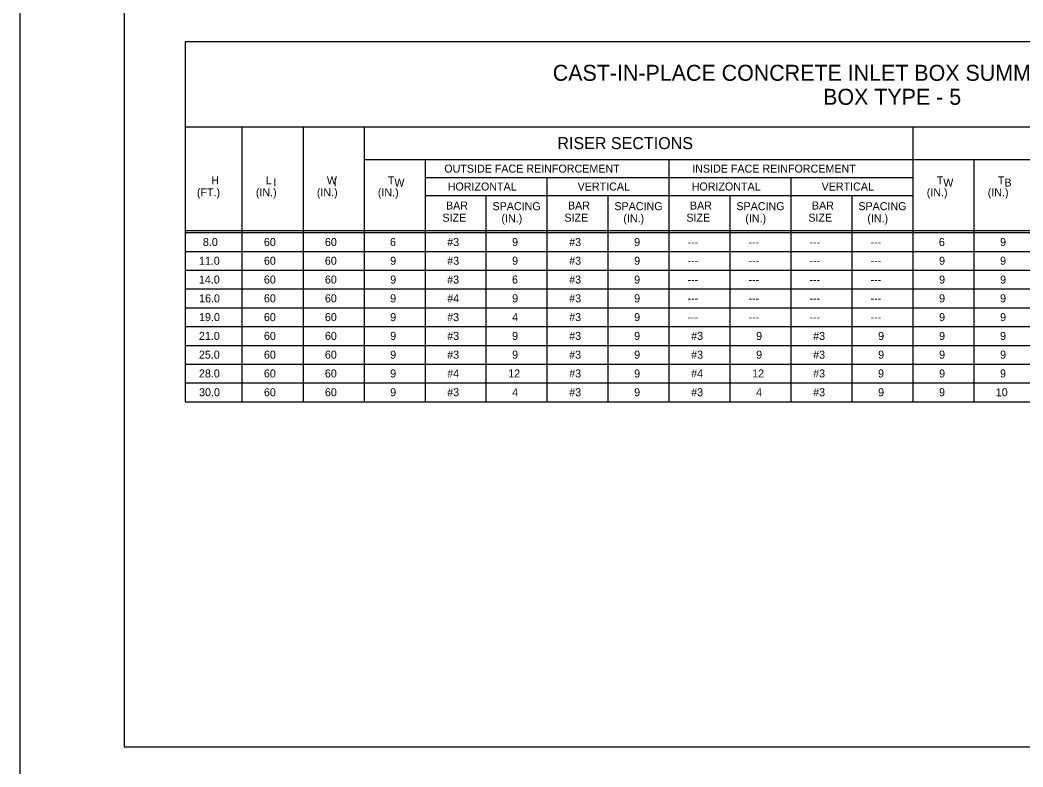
# Model space of a CAD drawing. Extents: x -6420 to 49575, y -4552 to 11624.
# Drawn here: x -6420 to -5187, y 3853 to 4772 of the extents above; entities that cross this region are included whole.
import ezdxf

# ---------------------------------------------------------------- set-up
doc = ezdxf.new("R2010")
doc.units = 0
doc.layers.add('1', color=7, linetype='Continuous')
doc.layers.add('PLT-BNDY', color=7, linetype='Continuous')

msp = doc.modelspace()

# ---------------------------------------------------------------- linework, layer by layer
at = {"layer": '1'}
for p, q in [((-6217.4, 4745), (-6217.4, 4302.4)), ((-4422.4, 4745), (-6217.4, 4745)), ((-4422.4, 4640), (-6217.4, 4640)), ((-6147.4, 4302.4), (-6147.4, 4640)), ((-6072.4, 4640), (-6072.4, 4302.4)), ((-5997.4, 4640), (-5997.4, 4302.4)), ((-5322.4, 4640), (-5322.4, 4302.4)), ((-4422.4, 4600), (-5997.4, 4600)), ((-5922.4, 4600), (-5922.4, 4302.4)), ((-5622.4, 4600), (-5622.4, 4302.4)), ((-5247.4, 4600), (-5247.4, 4302.4)), ((-5922.4, 4578), (-5622.4, 4578)), ((-5772.4, 4578), (-5772.4, 4302.4)), ((-5622.4, 4578), (-5322.4, 4578)), ((-5472.4, 4578), (-5472.4, 4302.4)), ((-5922.4, 4556), (-5622.4, 4556)), ((-5847.4, 4556), (-5847.4, 4302.4)), ((-5697.4, 4556), (-5697.4, 4302.4)), ((-5622.4, 4556), (-5322.4, 4556)), ((-5547.4, 4556), (-5547.4, 4302.4)), ((-5397.4, 4556), (-5397.4, 4302.4)), ((-6217.4, 4512.8), (-4422.4, 4512.8)), ((-6217.4, 4510.3), (-4422.4, 4510.3)), ((-6217.4, 4487.2), (-4422.4, 4487.2)), ((-6217.4, 4464.1), (-4422.4, 4464.1)), ((-6217.4, 4441), (-4422.4, 4441)), ((-6217.4, 4417.9), (-4422.4, 4417.9)), ((-6217.4, 4394.8), (-4422.4, 4394.8)), ((-6217.4, 4371.7), (-4422.4, 4371.7)), ((-6217.4, 4348.6), (-4422.4, 4348.6)), ((-6217.4, 4325.5), (-4422.4, 4325.5)), ((-6217.4, 4302.4), (-4422.4, 4302.4))]:
    msp.add_line(p, q, dxfattribs=at)
msp.add_lwpolyline([(-3713.7, 3877.8), (-3713.7, 5728.2), (-6292.4, 5728.2), (-6292.4, 3877.8), (-3713.7, 3877.8), (-3713.7, 3964.3), (-4369.8, 3964.3), (-4369.8, 4176.5), (-3713.7, 4176.5), (-3713.7, 4271.5), (-4369.8, 4271.5), (-4369.8, 3877.8), (-4111.3, 3877.8), (-4111.3, 3964.3), (-4111.3, 3877.8), (-3858.7, 3877.8), (-3858.7, 3964.3), (-3858.7, 3923.9), (-3713.7, 3923.9)], dxfattribs=at)
at = {"layer": 'PLT-BNDY'}
msp.add_lwpolyline([(-6420.4, 5777.4), (-3661.2, 5777.4), (-3661.2, 3828.6), (-6420.4, 3828.6)], close=True, dxfattribs=at)

# ---------------------------------------------------------------- texts
at = {"layer": '1'}
for s, height, p in [('CAST-IN-PLACE CONCRETE INLET BOX SUMMARY TABLE', 19.685, (-5765.3, 4697)), ('BOX TYPE - 5', 19.685, (-5432.8, 4667.5)), ('RISER SECTIONS', 14.764, (-5759.6, 4613)), ('OUTSIDE FACE REINFORCEMENT', 9.843, (-5898.7, 4584.1)), ('INSIDE FACE REINFORCEMENT', 9.843, (-5593.8, 4584.1)), ('H', 9.84, (-6185.2, 4569.7)), ('L ', 9.84, (-6118.1, 4569.7)), ('I', 9.84, (-6109.1, 4567.2)), ('W ', 9.84, (-6043.1, 4569.7)), ('I', 9.84, (-6034.7, 4567.2)), ('T ', 9.84, (-5968.1, 4569.7)), ('W', 9.84, (-5960.1, 4567)), ('T ', 9.84, (-5293.1, 4569.7)), ('W', 9.84, (-5285.1, 4567)), ('T ', 9.84, (-5218.1, 4569.7)), ('B', 9.84, (-5209.9, 4567)), ('(FT.)', 9.84, (-6202.9, 4554.9)), ('(IN.)', 9.84, (-6130.4, 4554.9)), ('(IN.)', 9.84, (-6055.4, 4554.9)), ('(IN.)', 9.84, (-5980.4, 4554.9)), ('HORIZONTAL', 9.84, (-5894.5, 4562.1)), ('VERTICAL', 9.84, (-5734.7, 4562.1)), ('HORIZONTAL', 9.84, (-5594.5, 4562.1)), ('VERTICAL', 9.84, (-5434.7, 4562.1)), ('(IN.)', 9.84, (-5305.4, 4554.9)), ('(IN.)', 9.84, (-5230.4, 4554.9)), ('BAR', 9.84, (-5896.6, 4538.7)), ('SPACING', 9.84, (-5839.4, 4537.9)), ('BAR', 9.84, (-5746.6, 4538.7)), ('SPACING', 9.84, (-5689.5, 4537.9)), ('BAR', 9.84, (-5596.6, 4538.7)), ('SPACING', 9.84, (-5539.5, 4537.9)), ('BAR', 9.84, (-5446.6, 4538.7)), ('SPACING', 9.84, (-5389.5, 4537.9)), ('SIZE', 9.84, (-5901, 4523.8)), ('(IN.)', 9.84, (-5828.4, 4523.1)), ('SIZE', 9.84, (-5751, 4523.8)), ('(IN.)', 9.84, (-5678.5, 4523.1)), ('SIZE', 9.84, (-5601, 4523.8)), ('(IN.)', 9.84, (-5528.5, 4523.1)), ('SIZE', 9.84, (-5451, 4523.8)), ('(IN.)', 9.84, (-5378.5, 4523.1)), ('8.0', 9.84, (-6195.5, 4493.8)), ('60', 9.84, (-6120.5, 4493.8)), ('60', 9.84, (-6045.5, 4493.8)), ('6', 9.84, (-5965.5, 4493.8)), ('#3', 9.84, (-5895.1, 4493.8)), ('9', 9.84, (-5815.3, 4493.8)), ('#3', 9.84, (-5745.1, 4493.8)), ('9', 9.84, (-5665.2, 4493.8)), ('6', 9.84, (-5290.5, 4493.8)), ('9', 9.84, (-5215.2, 4493.8)), ('---', 9.84, (-5599.6, 4493.8)), ('---', 9.84, (-5524.6, 4493.8)), ('---', 9.84, (-5449.6, 4493.8)), ('---', 9.84, (-5374.6, 4493.8)), ('11.0', 9.84, (-6200.4, 4470.8)), ('60', 9.84, (-6120.5, 4470.8)), ('60', 9.84, (-6045.5, 4470.8)), ('9', 9.84, (-5965.2, 4470.8)), ('#3', 9.84, (-5895.1, 4470.8)), ('9', 9.84, (-5815.3, 4470.8)), ('#3', 9.84, (-5745.1, 4470.8)), ('9', 9.84, (-5665.2, 4470.8)), ('9', 9.84, (-5290.2, 4470.8)), ('9', 9.84, (-5215.2, 4470.8)), ('---', 9.84, (-5599.6, 4470.8)), ('---', 9.84, (-5524.6, 4470.8)), ('---', 9.84, (-5449.6, 4470.8)), ('---', 9.84, (-5374.6, 4470.8)), ('14.0', 9.84, (-6200.4, 4447.7)), ('60', 9.84, (-6120.5, 4447.7)), ('60', 9.84, (-6045.5, 4447.7)), ('9', 9.84, (-5965.2, 4447.7)), ('#3', 9.84, (-5895.1, 4447.7)), ('6', 9.84, (-5815.4, 4447.7)), ('#3', 9.84, (-5745.1, 4447.7)), ('9', 9.84, (-5665.2, 4447.7)), ('---', 9.84, (-5599.6, 4447.7)), ('---', 9.84, (-5524.6, 4447.7)), ('---', 9.84, (-5449.6, 4447.7)), ('---', 9.84, (-5374.6, 4447.7)), ('9', 9.84, (-5290.2, 4447.7)), ('9', 9.84, (-5215.2, 4447.7)), ('16.0', 9.84, (-6200.2, 4424.6)), ('60', 9.84, (-6120.5, 4424.6)), ('60', 9.84, (-6045.5, 4424.6)), ('9', 9.84, (-5965.2, 4424.6)), ('#4', 9.84, (-5895.1, 4424.6)), ('9', 9.84, (-5815.2, 4424.6)), ('#3', 9.84, (-5745.1, 4424.6)), ('9', 9.84, (-5665.2, 4424.6)), ('---', 9.84, (-5599.6, 4424.6)), ('---', 9.84, (-5524.6, 4424.6)), ('---', 9.84, (-5449.6, 4424.6)), ('---', 9.84, (-5374.6, 4424.6)), ('9', 9.84, (-5290.2, 4424.6)), ('9', 9.84, (-5215.2, 4424.6)), ('19.0', 9.84, (-6200.2, 4401.5)), ('60', 9.84, (-6120.5, 4401.5)), ('60', 9.84, (-6045.5, 4401.5)), ('9', 9.84, (-5965.2, 4401.5)), ('#3', 9.84, (-5895.1, 4401.5)), ('4', 9.84, (-5815.2, 4401.5)), ('#3', 9.84, (-5745.1, 4401.5)), ('9', 9.84, (-5665.2, 4401.5)), ('---', 9.84, (-5599.6, 4401.5)), ('---', 9.84, (-5524.6, 4401.5)), ('---', 9.84, (-5449.6, 4401.5)), ('---', 9.84, (-5374.6, 4401.5)), ('9', 9.84, (-5290.2, 4401.5)), ('9', 9.84, (-5215.2, 4401.5)), ('21.0', 9.84, (-6200.4, 4378.4)), ('60', 9.84, (-6120.5, 4378.4)), ('60', 9.84, (-6045.5, 4378.4)), ('9', 9.84, (-5965.2, 4378.4)), ('#3', 9.84, (-5895.1, 4378.4)), ('9', 9.84, (-5815.3, 4378.4)), ('#3', 9.84, (-5745.1, 4378.4)), ('9', 9.84, (-5665.2, 4378.4)), ('#3', 9.84, (-5595.1, 4378.4)), ('9', 9.84, (-5515.2, 4378.4)), ('#3', 9.84, (-5445.1, 4378.4)), ('9', 9.84, (-5365.2, 4378.4)), ('9', 9.84, (-5290.2, 4378.4)), ('9', 9.84, (-5215.2, 4378.4)), ('25.0', 9.84, (-6200.4, 4355.3)), ('60', 9.84, (-6120.5, 4355.3)), ('60', 9.84, (-6045.5, 4355.3)), ('9', 9.84, (-5965.2, 4355.3)), ('#3', 9.84, (-5895.1, 4355.3)), ('9', 9.84, (-5815.3, 4355.3)), ('#3', 9.84, (-5745.1, 4355.3)), ('9', 9.84, (-5665.2, 4355.3)), ('#3', 9.84, (-5595.1, 4355.3)), ('9', 9.84, (-5515.2, 4355.3)), ('#3', 9.84, (-5445.1, 4355.3)), ('9', 9.84, (-5365.2, 4355.3)), ('9', 9.84, (-5290.2, 4355.3)), ('9', 9.84, (-5215.2, 4355.3)), ('28.0', 9.84, (-6200.4, 4332.2)), ('60', 9.84, (-6120.5, 4332.2)), ('60', 9.84, (-6045.5, 4332.2)), ('9', 9.84, (-5965.2, 4332.2)), ('#4', 9.84, (-5895.1, 4332.2)), ('12', 9.84, (-5820.1, 4332.2)), ('#3', 9.84, (-5745.1, 4332.2)), ('9', 9.84, (-5665.2, 4332.2)), ('#4', 9.84, (-5595.1, 4332.2)), ('12', 9.84, (-5520.1, 4332.2)), ('#3', 9.84, (-5445.1, 4332.2)), ('9', 9.84, (-5365.3, 4332.2)), ('9', 9.84, (-5290.2, 4332.2)), ('9', 9.84, (-5215.3, 4332.2)), ('30.0', 9.84, (-6200.2, 4309.1)), ('60', 9.84, (-6120.5, 4309.1)), ('60', 9.84, (-6045.5, 4309.1)), ('9', 9.84, (-5965.2, 4309.1)), ('#3', 9.84, (-5895.1, 4309.1)), ('4', 9.84, (-5815.2, 4309.1)), ('#3', 9.84, (-5745.1, 4309.1)), ('9', 9.84, (-5665.2, 4309.1)), ('#3', 9.84, (-5595.1, 4309.1)), ('4', 9.84, (-5515.2, 4309.1)), ('#3', 9.84, (-5445.1, 4309.1)), ('9', 9.84, (-5365.2, 4309.1)), ('9', 9.84, (-5290.3, 4309.1)), ('10', 9.84, (-5220.5, 4309.1))]:
    msp.add_text(s, height=height, dxfattribs=at).set_placement(p)

doc.saveas('drawing.dxf')
